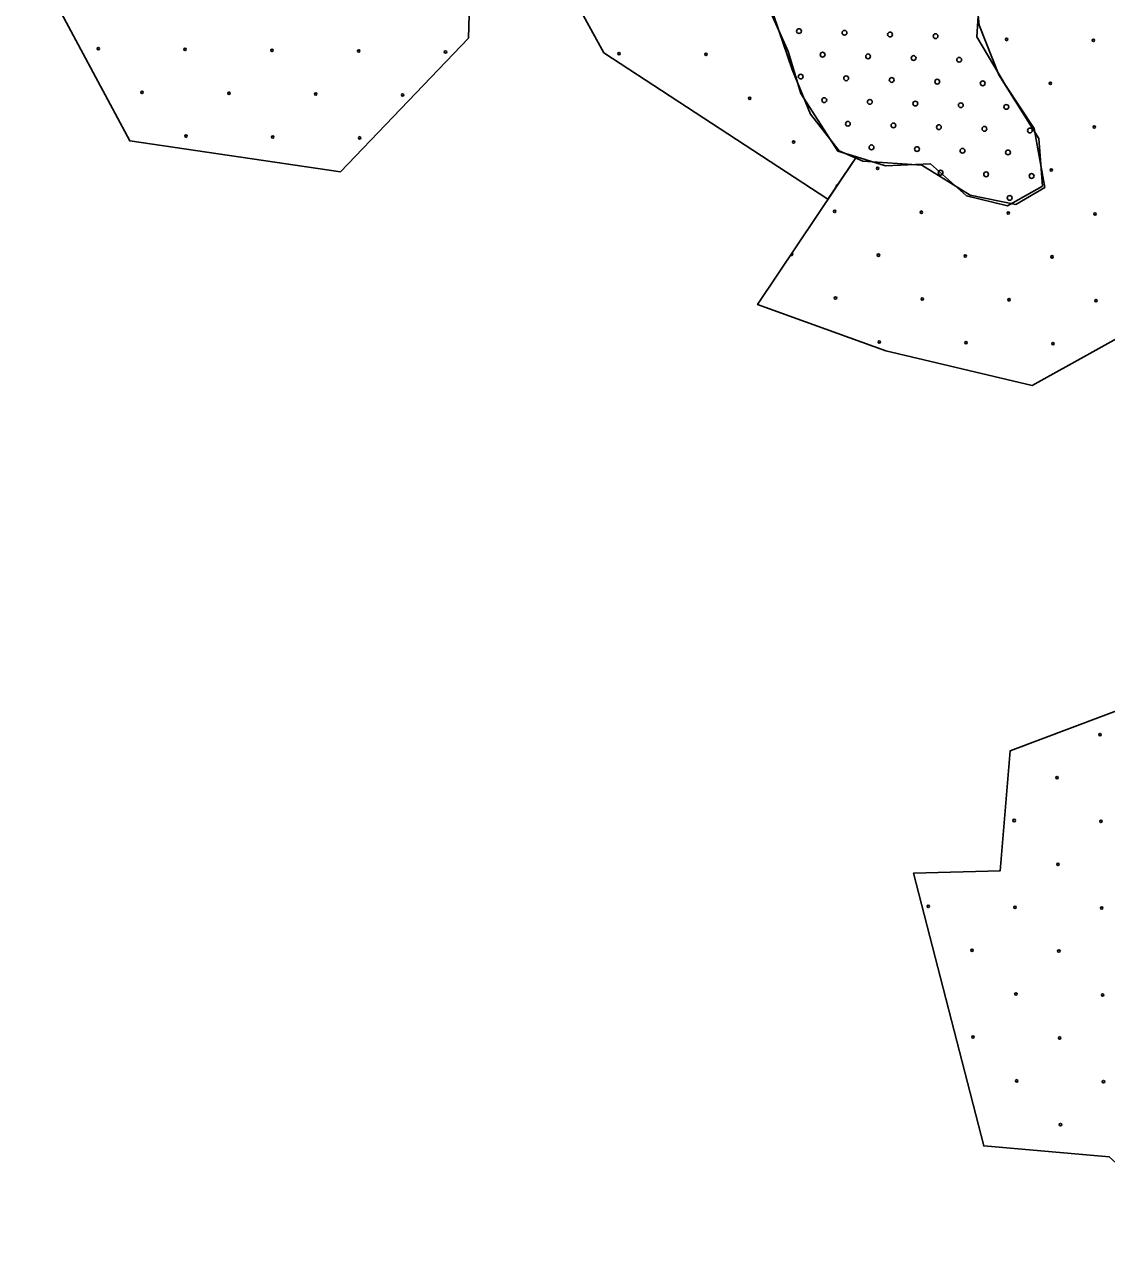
# Model space of a CAD drawing. Extents: x 1612280 to 1883141, y 560852 to 780851.
# Drawn here: x 1789126 to 1793921, y 633992 to 639395 of the extents above; entities that cross this region are included whole.
import ezdxf

# ---------------------------------------------------------------- set-up
doc = ezdxf.new("R2010")
doc.units = 0
for name, color, linetype in [('DESIGN - EROSION CONTROL - Devices', 7, 'Continuous'), ('DESIGN - SCRATCH - User 1', 7, 'Continuous'), ('DESIGN - TRAFFIC CONTROL PERMANENT - Pavement Marking Text', 7, 'Continuous')]:
    doc.layers.add(name, color=color, linetype=linetype)

msp = doc.modelspace()

# ---------------------------------------------------------------- linework, layer by layer
at = {"layer": 'DESIGN - EROSION CONTROL - Devices'}
for centre in [(1793477.6, 639328), (1793477.6, 639328), (1793862.1, 639324.3), (1793862.1, 639324.3), (1789453.7, 639287.9), (1789453.7, 639287.9), (1789838.2, 639284.1), (1789838.2, 639284.1), (1790222.8, 639280.4), (1790222.8, 639280.4), (1790607.3, 639276.7), (1790607.3, 639276.7), (1790991.9, 639272.9), (1790991.9, 639272.9), (1791761, 639265.5), (1791761, 639265.5), (1792145.5, 639261.7), (1792145.5, 639261.7), (1789647.8, 639093.7), (1789647.8, 639093.7), (1790032.4, 639090), (1790032.4, 639090), (1793671.7, 639133.9), (1793671.7, 639133.9), (1790416.9, 639086.2), (1790416.9, 639086.2), (1790801.5, 639082.5), (1790801.5, 639082.5), (1792339.7, 639067.6), (1792339.7, 639067.6), (1793865.9, 638939.7), (1793865.9, 638939.7), (1789842, 638899.6), (1789842, 638899.6), (1790226.5, 638895.8), (1790226.5, 638895.8), (1790611.1, 638892.1), (1790611.1, 638892.1), (1792533.8, 638873.4), (1792533.8, 638873.4), (1792906.4, 638756.8), (1792906.4, 638756.8), (1793675.5, 638749.3), (1793675.5, 638749.3), (1792716, 638566.4), (1792716, 638566.4), (1793100.5, 638562.7), (1793100.5, 638562.7), (1793485.1, 638558.9), (1793485.1, 638558.9), (1793869.6, 638555.2), (1793869.6, 638555.2), (1792910.1, 638372.2), (1792910.1, 638372.2), (1793294.7, 638368.5), (1793294.7, 638368.5), (1793679.2, 638364.8), (1793679.2, 638364.8), (1792719.7, 638181.8), (1792719.7, 638181.8), (1793104.2, 638178.1), (1793104.2, 638178.1), (1793488.8, 638174.4), (1793488.8, 638174.4), (1793873.3, 638170.6), (1793873.3, 638170.6), (1792913.8, 637987.7), (1792913.8, 637987.7), (1793298.4, 637984), (1793298.4, 637984), (1793682.9, 637980.2), (1793682.9, 637980.2), (1793892, 636247.9), (1793892, 636247.9), (1793701.6, 636057.5), (1793701.6, 636057.5), (1793511.2, 635867.1), (1793511.2, 635867.1), (1793895.8, 635863.3), (1793895.8, 635863.3), (1793705.3, 635672.9), (1793705.3, 635672.9), (1793130.4, 635486.2), (1793130.4, 635486.2), (1793514.9, 635482.5), (1793514.9, 635482.5), (1793899.5, 635478.8), (1793899.5, 635478.8), (1793324.5, 635292.1), (1793324.5, 635292.1), (1793709.1, 635288.4), (1793709.1, 635288.4), (1793518.7, 635097.9), (1793518.7, 635097.9), (1793903.2, 635094.2), (1793903.2, 635094.2), (1793328.3, 634907.5), (1793328.3, 634907.5), (1793712.8, 634903.8), (1793712.8, 634903.8), (1793522.4, 634713.4), (1793522.4, 634713.4), (1793907, 634709.7), (1793907, 634709.7), (1793716.5, 634519.3), (1793716.5, 634519.3)]:
    msp.add_circle(centre, 5.28, dxfattribs=at)
for centre, start, end in [((1792728, 638679.3), 77.7947, 214.4744), ((1792525.5, 638376), 217.1446, 75.3759)]:
    msp.add_arc(centre, 5.28, start, end, dxfattribs=at)
at = {"layer": 'DESIGN - SCRATCH - User 1'}
for points in [[(1793637.2, 638677.9), (1793619.9, 638889.7), (1793442.8, 639170.6), (1793356.4, 639391.1), (1793339.2, 639551), (1793257.1, 639762.8), (1793274.4, 640026.4), (1793391, 640225.3), (1793520.6, 640337.6), (1793654.5, 640592.7), (1793650.2, 640696.4), (1793568.1, 640942.8), (1793447.1, 641176.2), (1793296, 641444.2), (1793213.9, 641651.6), (1793213.9, 641811.5)], [(1793637.2, 638677.9), (1793619.9, 638889.7), (1793442.8, 639170.6), (1793356.4, 639391.1), (1793339.2, 639551), (1793257.1, 639762.8), (1793274.4, 640026.4), (1793391, 640225.3), (1793520.6, 640337.6), (1793654.5, 640592.7), (1793650.2, 640696.4), (1793568.1, 640942.8), (1793447.1, 641176.2), (1793296, 641444.2), (1793213.9, 641651.6), (1793213.9, 641811.5)], [(1789126.3, 640156), (1789137.4, 640013.3), (1789234, 639549.4), (1789593, 638878.8), (1790526.9, 638742), (1791094.2, 639334.3)], [(1789126.3, 640156), (1789137.4, 640013.3), (1789234, 639549.4), (1789593, 638878.8), (1790526.9, 638742), (1791094.2, 639334.3)], [(1791094.2, 639334.3), (1791109.3, 639899.3), (1791131.1, 640037.7), (1791367.7, 639968.4), (1791442.3, 639724.2), (1791561.8, 639510.3), (1791693.5, 639269.3)], [(1791094.2, 639334.3), (1791109.3, 639899.3), (1791131.1, 640037.7), (1791367.7, 639968.4), (1791442.3, 639724.2), (1791561.8, 639510.3), (1791693.5, 639269.3)], [(1793356.7, 639502.2), (1793345.1, 639339.8), (1793472.6, 639125.2), (1793600.1, 638933.8), (1793646.5, 638672.8), (1793519, 638597.4), (1793316.1, 638638), (1793101.7, 638771.3), (1792840.8, 638788.7), (1792736.5, 638835.1), (1792609, 638997.6), (1792527.8, 639194.8), (1792446.7, 639432.6)], [(1792446.7, 639432.6), (1792527.8, 639194.8), (1792609, 638997.6), (1792736.5, 638835.1), (1792840.8, 638788.7), (1793101.7, 638771.3), (1793316.1, 638638), (1793519, 638597.4), (1793646.5, 638672.8), (1793600.1, 638933.8), (1793472.6, 639125.2), (1793345.1, 639339.8), (1793356.7, 639502.2)], [(1793356.7, 639502.2), (1793345.1, 639339.8), (1793472.6, 639125.2), (1793600.1, 638933.8), (1793646.5, 638672.8), (1793519, 638597.4), (1793316.1, 638638), (1793101.7, 638771.3), (1792840.8, 638788.7), (1792736.5, 638835.1), (1792609, 638997.6), (1792527.8, 639194.8), (1792446.7, 639432.6)], [(1792446.7, 639432.6), (1792527.8, 639194.8), (1792609, 638997.6), (1792736.5, 638835.1), (1792840.8, 638788.7), (1793101.7, 638771.3), (1793316.1, 638638), (1793519, 638597.4), (1793646.5, 638672.8), (1793600.1, 638933.8), (1793472.6, 639125.2), (1793345.1, 639339.8), (1793356.7, 639502.2)], [(1792812.2, 638808.3), (1792730.1, 638833.5), (1792566, 639088.5), (1792509.8, 639274.4), (1792429.9, 639453.7)], [(1792812.2, 638808.3), (1792730.1, 638833.5), (1792566, 639088.5), (1792509.8, 639274.4), (1792429.9, 639453.7)], [(1791693.5, 639269.3), (1792686, 638620.3)], [(1791693.5, 639269.3), (1792686, 638620.3)], [(1794424, 638257.2), (1793591.4, 637794.3), (1792942.2, 637949), (1792374.5, 638153), (1792812.2, 638808.3)], [(1794424, 638257.2), (1793591.4, 637794.3), (1792942.2, 637949), (1792374.5, 638153), (1792812.2, 638808.3)], [(1792686, 638620.3), (1792812.2, 638808.3)], [(1792686, 638620.3), (1792812.2, 638808.3)], [(1792812.2, 638808.3), (1792941.8, 638768.7), (1793140.5, 638777.3), (1793300.3, 638634.7), (1793481.7, 638591.4), (1793637.2, 638677.9)], [(1792812.2, 638808.3), (1792941.8, 638768.7), (1793140.5, 638777.3), (1793300.3, 638634.7), (1793481.7, 638591.4), (1793637.2, 638677.9)], [(1796637.1, 634283.6), (1796438.6, 634218.6), (1796034.9, 634025.7), (1795565.4, 633992.1), (1795204, 634025), (1794958.5, 634194.3), (1794849, 634137.7), (1794197.6, 634137.7), (1793932.2, 634376.8), (1793376.2, 634424.7), (1793065.9, 635633.7), (1793449, 635643.6), (1793493, 636175.3), (1794180.9, 636435), (1794935.1, 636386)], [(1796637.1, 634283.6), (1796438.6, 634218.6), (1796034.9, 634025.7), (1795565.4, 633992.1), (1795204, 634025), (1794958.5, 634194.3), (1794849, 634137.7), (1794197.6, 634137.7), (1793932.2, 634376.8), (1793376.2, 634424.7), (1793065.9, 635633.7), (1793449, 635643.6), (1793493, 636175.3), (1794180.9, 636435), (1794935.1, 636386)]]:
    msp.add_lwpolyline(points, dxfattribs=at)
at = {"layer": 'DESIGN - TRAFFIC CONTROL PERMANENT - Pavement Marking Text'}
for centre in [(1792558, 639365.1), (1792558, 639365.1), (1792759.7, 639357.7), (1792759.7, 639357.7), (1792961.3, 639350.2), (1792961.3, 639350.2), (1793162.9, 639342.7), (1793162.9, 639342.7), (1792662.6, 639260.6), (1792662.6, 639260.6), (1792864.2, 639253.1), (1792864.2, 639253.1), (1793065.8, 639245.7), (1793065.8, 639245.7), (1793267.4, 639238.2), (1793267.4, 639238.2), (1792565.5, 639163.5), (1792565.5, 639163.5), (1792767.1, 639156), (1792767.1, 639156), (1792968.7, 639148.6), (1792968.7, 639148.6), (1793170.3, 639141.1), (1793170.3, 639141.1), (1793371.9, 639133.6), (1793371.9, 639133.6), (1792670, 639059), (1792670, 639059), (1792871.7, 639051.5), (1792871.7, 639051.5), (1793073.3, 639044), (1793073.3, 639044), (1793274.9, 639036.6), (1793274.9, 639036.6), (1793476.5, 639029.1), (1793476.5, 639029.1), (1792774.6, 638954.4), (1792774.6, 638954.4), (1792976.2, 638947), (1792976.2, 638947), (1793177.8, 638939.5), (1793177.8, 638939.5), (1793379.4, 638932), (1793379.4, 638932), (1793581, 638924.6), (1793581, 638924.6), (1792879.1, 638849.9), (1792879.1, 638849.9), (1793080.7, 638842.4), (1793080.7, 638842.4), (1793282.3, 638835), (1793282.3, 638835), (1793484, 638827.5), (1793484, 638827.5), (1793185.3, 638737.9), (1793185.3, 638737.9), (1793386.9, 638730.4), (1793386.9, 638730.4), (1793588.5, 638723), (1793588.5, 638723), (1793491.4, 638625.9), (1793491.4, 638625.9)]:
    msp.add_circle(centre, 10.6, dxfattribs=at)

doc.saveas('drawing.dxf')
